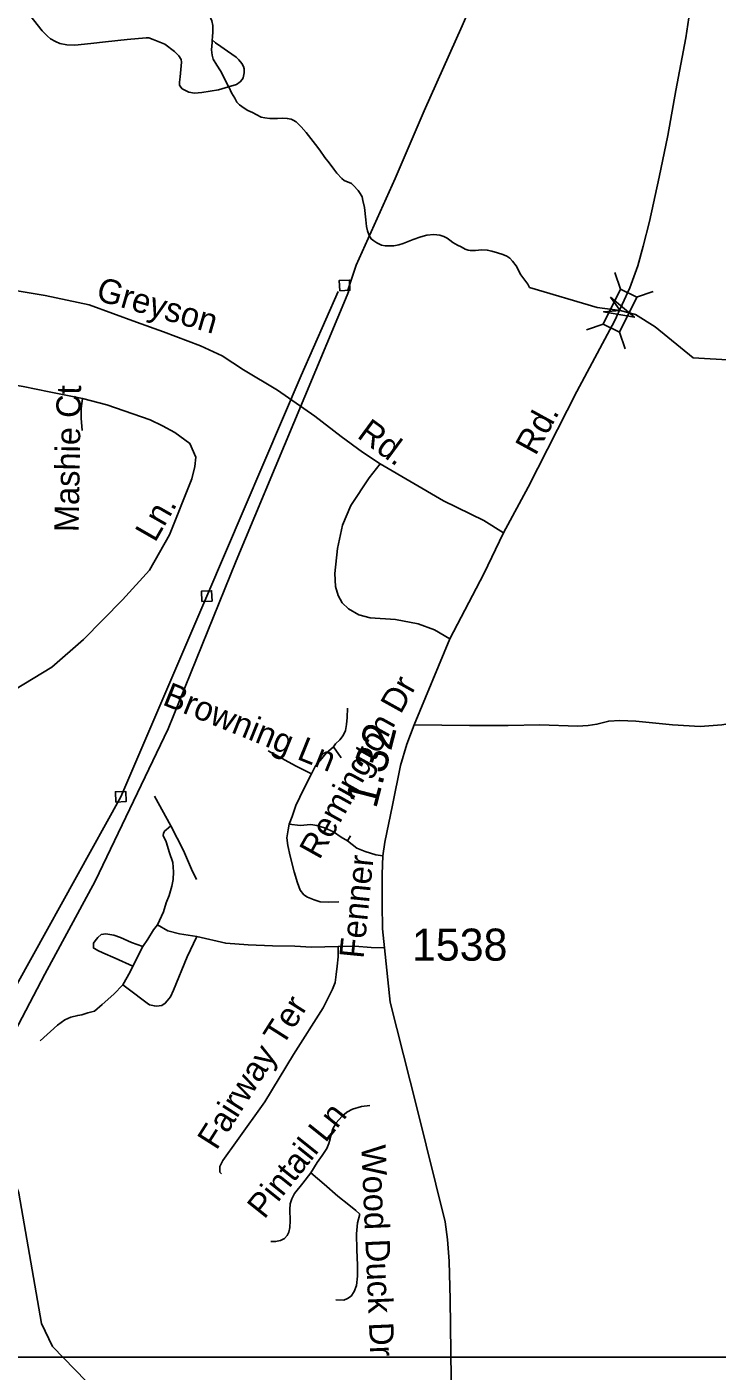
# Model space of a CAD drawing. Extents: x 2220236 to 2384410, y 720751 to 894131.
# Drawn here: x 2356186 to 2358873, y 816921 to 822160 of the extents above; entities that cross this region are included whole.
import ezdxf

# ---------------------------------------------------------------- set-up
doc = ezdxf.new("R2010")
doc.units = 0
for name, color, linetype in [('Exist Hydrographic Creek Single Shore', 7, 'Continuous'), ('Exist Hydrographic Misc Water Feature', 7, 'Continuous'), ('Exist Road Non-System Type 51', 7, 'Continuous'), ('Exist Road Non-System Type 51 Label', 7, 'Continuous'), ('Exist Road Secondary Mileage Hundredths English Label', 7, 'Continuous'), ('Exist Road Secondary Structure Standard Bridge Attributed CELL', 7, 'Continuous'), ('Exist Road Secondary Structure Standard Bridge CELL', 7, 'Continuous'), ('Exist Road Secondary Type 51 Attributed', 7, 'Continuous'), ('Exist Road Secondary Type 51 Label', 7, 'Continuous'), ('Exist Road Secondary Type 51 Number Label', 7, 'Continuous'), ('Exist Utilities Electrical Transmission Line', 7, 'Continuous'), ('Map Preparation Inset Cut Line', 7, 'Continuous')]:
    doc.layers.add(name, color=color, linetype=linetype)

msp = doc.modelspace()

# ---------------------------------------------------------------- linework, layer by layer
at = {"layer": 'Exist Hydrographic Creek Single Shore'}
for points in [[(2356687, 822209.1), (2356702.9, 822211.4), (2356745, 822218.1), (2356775, 822222.6), (2356795.6, 822225.1), (2356813.6, 822226.8), (2356831.1, 822224.9), (2356845, 822221.5), (2356861, 822215.6), (2356877, 822209.7), (2356889.4, 822203.6), (2356902, 822192.7), (2356906.3, 822183), (2356909.6, 822165.7), (2356909.9, 822142.1), (2356908.2, 822119.7), (2356907.3, 822109.8)], [(2356907.3, 822109.8), (2356906.5, 822098.3), (2356905, 822070.4), (2356907.1, 822050.1), (2356911.4, 822033.9), (2356925.5, 822010.5), (2356939.9, 821988.1), (2356954.1, 821960.8), (2356971, 821926.3)], [(2356971, 821926.3), (2356972.7, 821923.1), (2356982.7, 821902.9), (2356995.1, 821881.4), (2357003.2, 821866.9), (2357013.5, 821855.9), (2357031.5, 821843.5), (2357045.6, 821834.2), (2357063.7, 821825.8), (2357077.8, 821818.1), (2357097.9, 821808.5), (2357112.7, 821805.8), (2357132.2, 821803.3), (2357162.1, 821802.9), (2357182.1, 821803.7), (2357199.5, 821802.8), (2357214.1, 821800.1), (2357222.8, 821796.2), (2357234.2, 821790.1), (2357254.3, 821770.5), (2357272.6, 821748.3), (2357291, 821724.4), (2357309.4, 821701.2), (2357325.7, 821678.9), (2357345.9, 821651.2), (2357362.2, 821629.6), (2357380.6, 821605.7), (2357392.7, 821589.8), (2357412.6, 821568.6), (2357421.1, 821560.7), (2357449.2, 821548.8), (2357457.7, 821541.6), (2357475.5, 821522.6), (2357483.6, 821509.8), (2357491, 821497), (2357494.2, 821483.3), (2357500.3, 821455.7), (2357504.9, 821407.3), (2357507.9, 821382.1), (2357511.5, 821364.9), (2357517.8, 821347.1), (2357525.9, 821333.6), (2357536.1, 821325.8), (2357547.9, 821318.1), (2357566.3, 821309.7), (2357580.5, 821307), (2357594.3, 821305.9), (2357614.3, 821306.7), (2357634.2, 821310.8), (2357650.4, 821315.7), (2357670.1, 821323.1), (2357689.8, 821331.1), (2357719.9, 821341.6), (2357743.6, 821348.1), (2357769.8, 821350.2), (2357793.8, 821348.5), (2357809.1, 821342.6), (2357821.9, 821335.9), (2357832, 821328.7), (2357844.2, 821319.4), (2357862.4, 821309.6), (2357876.4, 821302), (2357892.6, 821293.5), (2357903.9, 821290), (2357912.1, 821288.7), (2357932.5, 821288.5), (2357956.4, 821290.5), (2357978, 821289.8), (2357996.6, 821285.6), (2358018.5, 821278.9), (2358038.8, 821273.2), (2358054.8, 821265.7), (2358065.7, 821257.9), (2358077, 821246.2), (2358091.1, 821228.7), (2358109.6, 821194), (2358124, 821172.6), (2358136.1, 821156.7), (2358142.5, 821143.9)], [(2362099.7, 818015), (2361878.9, 818124.2), (2360909.8, 819013.5), (2360632.8, 819186), (2360306.7, 819330.2), (2360205.8, 819437.7), (2360099.8, 819879.8), (2359910.8, 820351.3), (2359724.8, 820616.1), (2359606.9, 820713), (2359246.8, 820842.7), (2358779.7, 820869.6), (2358631.7, 820990.2), (2358555.5, 821038.8), (2358496.1, 821054.2), (2358406, 821065.8), (2358142.5, 821143.9)]]:
    msp.add_lwpolyline(points, dxfattribs=at)
at = {"layer": 'Exist Hydrographic Misc Water Feature'}
for points in [[(2356196.7, 822205.5), (2356245.5, 822144.5), (2356265.7, 822124), (2356278, 822113), (2356297.1, 822102.9), (2356314.2, 822095.4), (2356341.3, 822090), (2356371.9, 822088.9), (2356434.9, 822095.4), (2356492.1, 822101.1), (2356576.1, 822110.4), (2356650, 822117.4), (2356660.9, 822117.2), (2356676.8, 822111.2), (2356722.3, 822091.8), (2356760.5, 822064.5), (2356777.3, 822046.4), (2356786.1, 822032.7), (2356787.1, 822022.9), (2356782, 821964.6), (2356779.5, 821943.8), (2356780.3, 821932.3), (2356785.3, 821924.3), (2356790.4, 821919), (2356803.8, 821911.3), (2356816.6, 821905.3), (2356838.7, 821901.9), (2356866.5, 821904), (2356932.4, 821914.9), (2356971, 821926.3)], [(2356971, 821926.3), (2357002.1, 821935.8), (2357015.8, 821946.2), (2357023.9, 821954.8), (2357027.9, 821961.5), (2357031.8, 821980.4), (2357031.4, 821996.1), (2357029.1, 822004.9), (2357022.4, 822017.1), (2357011.3, 822031.4), (2357001, 822041.5), (2356966.6, 822064.7), (2356940.6, 822082.7), (2356920.3, 822098.2), (2356907.3, 822109.8)], [(2356589.7, 816703.5), (2356285.8, 817016.1), (2356242.8, 817106.2), (2356153.8, 817614.6), (2356118.7, 817714.9), (2355974.7, 818628), (2355935.8, 819069.5), (2355991.8, 819288.5), (2355988.7, 819587), (2355928.6, 819712.6), (2355853.8, 819702.9), (2355571.6, 819573.3), (2355161.7, 819710.8), (2355053.6, 819693.2), (2355054.7, 819624.3)]]:
    msp.add_lwpolyline(points, dxfattribs=at)
at = {"layer": 'Exist Road Non-System Type 51'}
for p, q in [((2357379.4, 819354.1), (2357409.3, 819311.5)), ((2356683, 819161.4), (2356746.2, 819045.8)), ((2357434.6, 818987.9), (2357445.6, 819006.9)), ((2356598, 818498.7), (2356637.2, 818576.1))]:
    msp.add_line(p, q, dxfattribs=at)
for points in [[(2355671.2, 821172.7), (2356048.1, 821142.3), (2356148.4, 821131.7), (2356256.3, 821113.4), (2356427.5, 821077), (2356612.6, 821008.4), (2356717.8, 820971.8), (2356861.8, 820916.9), (2356946.3, 820878), (2357028.6, 820823.2), (2357161.9, 820744.3), (2357307.2, 820642.2), (2357410, 820563.3), (2357492.8, 820502.3), (2357561.2, 820457.3)], [(2356056.4, 820778.1), (2356170.5, 820758.2), (2356272.4, 820737.6), (2356401.8, 820711.9)], [(2356401.8, 820711.9), (2356496.8, 820686.3), (2356665.7, 820628.4), (2356713.8, 820604.9), (2356762.1, 820579.5), (2356820.7, 820536.3), (2356843.3, 820482.6), (2356839.7, 820446.6), (2356828.3, 820398.3), (2356741, 820179.5), (2356662.6, 820042.6), (2356558, 819927.3), (2356405.9, 819771.6), (2356283.2, 819664.2), (2356100.6, 819553.9), (2355560.2, 819279.5)], [(2356400.8, 820586.7), (2356396.6, 820635.1), (2356396.6, 820672.9), (2356401.8, 820711.9)], [(2357561.2, 820457.3), (2357518, 820402.7), (2357447.2, 820293.9), (2357414.3, 820217.6), (2357395.4, 820127.4), (2357384.6, 820029.3), (2357387, 819979.4), (2357397.5, 819943.4), (2357413.9, 819915.6), (2357438.2, 819892), (2357478.4, 819868.4), (2357522.5, 819857), (2357620.6, 819850), (2357708.7, 819833.2), (2357773.1, 819810), (2357832.8, 819774.7)], [(2357561.2, 820457.3), (2357808.4, 820312), (2357964.5, 820236.3), (2358041.8, 820187.4)], [(2357694, 819440.1), (2357909.4, 819437.6), (2358059.9, 819436.9), (2358182.9, 819440.1), (2358329.3, 819434.8), (2358371.4, 819437.3), (2358405.2, 819441.7), (2358451.1, 819454.2), (2358495, 819456.8), (2358557, 819453.5), (2358699.2, 819439.3), (2358807.2, 819432.5), (2358891.1, 819439.5), (2358982.9, 819454.7), (2359098.6, 819484), (2359212.1, 819517.4), (2359285.7, 819552.3), (2359365, 819599.1), (2359440.2, 819664), (2359499.4, 819722.9)], [(2357434.6, 819504), (2357433, 819467.7), (2357429.8, 819440.9), (2357426.7, 819417.2), (2357417.2, 819398.3), (2357404.6, 819380.9), (2357387.3, 819365.1), (2357379.4, 819354.1)], [(2357294.2, 819248.3), (2357231.1, 819279.9), (2357125.4, 819338.3)], [(2357379.4, 819354.1), (2357351, 819328.8), (2357327.3, 819300.4), (2357310, 819279.9), (2357294.2, 819248.3)], [(2357294.2, 819248.3), (2357264.2, 819189.9), (2357232.7, 819125.2), (2357218.5, 819082.6), (2357207.5, 819052.6)], [(2356694.4, 818659.5), (2356717.3, 818710.7), (2356728.2, 818745.6), (2356740.2, 818775), (2356750, 818811), (2356755.4, 818837.1), (2356756.5, 818866.5), (2356754.3, 818903.6), (2356741.3, 818940.7), (2356727.6, 818983.7), (2356716.8, 819008.8), (2356717.8, 819017.5), (2356723.3, 819026.2), (2356727.6, 819030.6), (2356746.2, 819045.8)], [(2356746.2, 819045.8), (2356795.2, 818949.9), (2356826.8, 818876.9), (2356846.4, 818836.6)], [(2357207.5, 819052.6), (2357202.7, 819030.5), (2357198, 818999), (2357201.1, 818969), (2357210.6, 818928), (2357226.4, 818866.4), (2357239, 818823.8), (2357250, 818795.4), (2357264.2, 818776.5), (2357278.4, 818768.6), (2357303.7, 818757.5), (2357327.3, 818749.6), (2357362, 818748), (2357399.9, 818749.6)], [(2357207.5, 819052.6), (2357250, 819047.9), (2357291, 819051.1), (2357314.7, 819047.9), (2357344.7, 819038.4), (2357379.4, 819022.7), (2357409.3, 819002.1), (2357434.6, 818987.9)], [(2357434.6, 818987.9), (2357470.8, 818959.5), (2357502.4, 818945.3), (2357545, 818932.7), (2357571.8, 818929.3)], [(2356694.4, 818659.5), (2356678.1, 818640.9), (2356656.3, 818603.9), (2356637.2, 818576.1)], [(2356847.1, 818614.7), (2356780.5, 818624.6), (2356734.7, 818636.6), (2356694.4, 818659.5)], [(2356598, 818498.7), (2356529.4, 818530.3), (2356481.5, 818551), (2356461.9, 818559.7), (2356448.8, 818567.3), (2356445.5, 818569.5), (2356444.4, 818580.4), (2356445.5, 818588.1), (2356452.1, 818597.9), (2356461.9, 818610.9), (2356474.9, 818622.9), (2356492.4, 818625.1), (2356524, 818619.7), (2356550.1, 818610.9), (2356592.6, 818591.3), (2356637.2, 818576.1)], [(2356558.8, 818426.7), (2356600.2, 818395.1), (2356632.9, 818370.1), (2356653.6, 818354.8), (2356663.4, 818348.3), (2356681.9, 818343.9), (2356690.6, 818342.8), (2356711.3, 818346.1), (2356724.4, 818354.8), (2356732, 818363.5), (2356745.1, 818379.9), (2356757.1, 818404.9), (2356809.3, 818535.7), (2356847.1, 818614.7)], [(2357397.5, 818575.2), (2357293.4, 818573.7), (2357228.4, 818576.9), (2357142, 818578.4), (2357046.9, 818581.8), (2356960.2, 818588.1), (2356847.1, 818614.7)], [(2357397.5, 818575.2), (2357397.5, 818535.8), (2357394.4, 818499.5), (2357389.6, 818466.3), (2357386.5, 818434.8), (2357375.4, 818409.5), (2357339.1, 818336.9), (2357224, 818155.4), (2357112, 817970.8), (2357004.8, 817819.3), (2356948, 817741.9), (2356937, 817718.3), (2356937, 817696.2), (2356943.3, 817689.9)], [(2357578.5, 818570.5), (2357526.8, 818572.1), (2357462.2, 818576.8), (2357397.5, 818575.2)], [(2356558.8, 818426.7), (2356588.2, 818476.9), (2356598, 818498.7)], [(2356237.5, 818207.7), (2356305, 818268.7), (2356333.3, 818289.4), (2356357.3, 818300.3), (2356383.4, 818306.9), (2356399.8, 818309), (2356422.7, 818316.7), (2356448.8, 818324.3), (2356478.2, 818349.4), (2356524, 818389.7), (2356558.8, 818426.7)], [(2357521.3, 817955.8), (2357488.2, 817952.6), (2357453.5, 817941.6), (2357431.4, 817930.5), (2357412.5, 817913.2), (2357390.4, 817887.9), (2357376.2, 817862.7), (2357366.8, 817826.4), (2357362, 817807.4), (2357354.1, 817788.5), (2357335.2, 817761.7), (2357316.3, 817733.3), (2357291, 817693.8)], [(2357134.9, 817425.5), (2357153.8, 817425.5), (2357172.8, 817430.3), (2357188.5, 817438.1), (2357199.6, 817449.2), (2357205.9, 817461.8), (2357209, 817480.8), (2357210.6, 817506), (2357209, 817550.2), (2357210.6, 817572.3), (2357216.9, 817592.8), (2357228, 817613.3), (2357259.5, 817652.8), (2357291, 817693.8)], [(2357291, 817693.8), (2357343.1, 817649.6), (2357396.7, 817602.3), (2357439.3, 817569.1), (2357466.1, 817547), (2357481.9, 817532.8), (2357473.2, 817498.9), (2357468.5, 817456.3), (2357470.1, 817393.2), (2357473.2, 817333.2), (2357473.2, 817290.6), (2357468.5, 817254.3), (2357460.6, 817230.6), (2357448, 817213.3), (2357433.8, 817203.8), (2357419.6, 817197.5), (2357388, 817199.1)]]:
    msp.add_lwpolyline(points, dxfattribs=at)
at = {"layer": 'Exist Road Secondary Structure Standard Bridge Attributed CELL'}
msp.add_lwpolyline([(2358458.1, 821106.9), (2358551.3, 821028.3), (2358431.3, 821049.8), (2358496.1, 821054.2)], close=True, dxfattribs=at)
at = {"layer": 'Exist Road Secondary Structure Standard Bridge CELL'}
for p, q in [((2358497.1, 821137), (2358475, 821202.4)), ((2358559, 821106.5), (2358624.3, 821128.6)), ((2358364.6, 820979.5), (2358429.9, 821001.7)), ((2358515.4, 820905.1), (2358493.2, 820970.4))]:
    msp.add_line(p, q, dxfattribs=at)
msp.add_lwpolyline([(2358429.9, 821001.7), (2358496.8, 821137.2), (2358560.1, 821105.9), (2358493.2, 820970.4)], close=True, dxfattribs=at)
at = {"layer": 'Exist Road Secondary Type 51 Attributed'}
for points in [[(2358946.6, 823398.8), (2358929.6, 823320.2), (2358892.3, 823062.2), (2358842, 822744.3), (2358804.7, 822479.8), (2358778.8, 822299.8), (2358751.2, 822116.5), (2358712.3, 821912.1), (2358681.5, 821736.9), (2358647.5, 821574.6), (2358610.2, 821401.1), (2358585.9, 821305.3), (2358564.8, 821229.1), (2358534, 821143.1), (2358473.2, 821012.5), (2358446.3, 820961.9)], [(2358446.3, 820961.9), (2358327.3, 820738.1), (2358138.2, 820366.2), (2358041.8, 820187.4), (2357964.3, 820028.1), (2357832.8, 819774.7), (2357694, 819440.1), (2357665.6, 819364.3), (2357640.4, 819280.7), (2357609.3, 819126.3), (2357579, 818982), (2357571.8, 818929.3), (2357569.4, 818857.7), (2357569.4, 818740.9), (2357571, 818644.7), (2357578.5, 818570.5), (2357600.2, 818358.2), (2357703.5, 817947.8), (2357813.9, 817502.1), (2357823.3, 817434.2), (2357830.5, 817349.6), (2357834.4, 817199.7), (2357838, 816891.7), (2357836.3, 816703.7)]]:
    msp.add_lwpolyline(points, dxfattribs=at)
at = {"layer": 'Exist Utilities Electrical Transmission Line'}
for points in [[(2360238.6, 827618.8), (2360057.6, 827212.7), (2359995.5, 827052.1), (2359909.8, 826859.1), (2359836.1, 826678.2), (2359727, 826435), (2359592.8, 826131.4), (2359474.3, 825832.2), (2359330.1, 825514.6), (2359079.2, 824929.6), (2358900.3, 824511.7), (2358699.7, 824067.4), (2358559.6, 823750), (2358429.4, 823442.5), (2358279.6, 823092.8), (2358061.8, 822580.3), (2357880.8, 822164.3), (2357732.9, 821832.5), (2357620.2, 821569.4), (2357468.1, 821231.6), (2357433.5, 821129.2)], [(2357403.7, 821131.6), (2357443.6, 821133.3), (2357442, 821173.2), (2357402.1, 821171.6), (2357403.7, 821131.6)], [(2349743.4, 807839.6), (2349751, 808535.4), (2349765.4, 809335.3), (2349939.6, 809817.2), (2350090.8, 810226.9), (2350328.9, 810529.6), (2350606.6, 810882.8), (2351204.5, 811377.9), (2351739.2, 811798), (2352473.9, 812380.7), (2353111.5, 812908.3), (2353471.9, 813194.5), (2353662.4, 813640.7), (2353958.5, 814300.1), (2354487.8, 815341.9), (2355009.9, 816316), (2355555.6, 817318.1), (2356032.7, 818223.5), (2356551.3, 819159.5), (2356885.8, 819941.3), (2357253.2, 820801.4), (2357397.3, 821129)], [(2357439.3, 821129.6), (2357225.6, 820617), (2357000, 820078.6), (2356736, 819423.6), (2356451.3, 818830.5), (2356255.6, 818468.1), (2356122.7, 818214.6), (2355207.4, 816516.2)], [(2356866.6, 819920.5), (2356906.6, 819922.1), (2356904.9, 819962.1), (2356865, 819960.4), (2356866.6, 819920.5)], [(2356532.2, 819138.7), (2356572.1, 819140.3), (2356570.5, 819180.3), (2356530.5, 819178.7), (2356532.2, 819138.7)]]:
    msp.add_lwpolyline(points, dxfattribs=at)
at = {"layer": 'Map Preparation Inset Cut Line'}
for points in [[(2346103.7, 826026.5), (2370568.5, 826026.5), (2370568.5, 816974.7), (2346103.7, 816974.7), (2346103.7, 826026.5)], [(2346103.7, 826026.5), (2370568.5, 826026.5), (2370568.5, 816974.7), (2346103.7, 816974.7), (2346103.7, 826026.5)], [(2329807.7, 816974.9), (2370566.3, 816974.8), (2370566.3, 785046.7), (2329807.6, 785046.7), (2329807.7, 816974.9)], [(2329807.7, 816974.9), (2370566.3, 816974.8), (2370566.3, 785046.7), (2329807.6, 785046.7), (2329807.7, 816974.9)]]:
    msp.add_lwpolyline(points, dxfattribs=at)

# ---------------------------------------------------------------- texts
at = {"layer": 'Exist Road Non-System Type 51 Label'}
for s, rotation, p in [('Greyson', 343.8957, (2356450.6, 821096.1)), ('Mashie Ct', 89.0212, (2356387, 820190.1)), ('Rd.', 323.6196, (2357467.2, 820561.8)), ('Ln.', 60.2013, (2356684.8, 820147.4)), ('Browning Ln', 337.9668, (2356709.5, 819519.6)), ('Remington Dr', 60.8781, (2357324.7, 818910.5)), ('Fairway Ter', 57.6227, (2356924, 817778.3)), ('Pintail Ln', 51.3544, (2357110, 817509.8)), ('Wood Duck Dr', 272.4883, (2357487.4, 817800.8))]:
    msp.add_text(s, height=95, rotation=rotation, dxfattribs=at).set_placement(p)
at = {"layer": 'Exist Road Secondary Mileage Hundredths English Label'}
msp.add_text('1.32', height=125, rotation=75.5639, dxfattribs=at).set_placement((2357545.3, 819109.9))
at = {"layer": 'Exist Road Secondary Type 51 Label'}
for s, rotation, p in [('Rd.', 61.2729, (2358166.2, 820485.5)), ('Fenner', 84.3389, (2357496.3, 818526.4))]:
    msp.add_text(s, height=95, rotation=rotation, dxfattribs=at).set_placement(p)
at = {"layer": 'Exist Road Secondary Type 51 Number Label'}
msp.add_text('1538', height=125, dxfattribs=at).set_placement((2357685, 818520.4))

doc.saveas('drawing.dxf')
